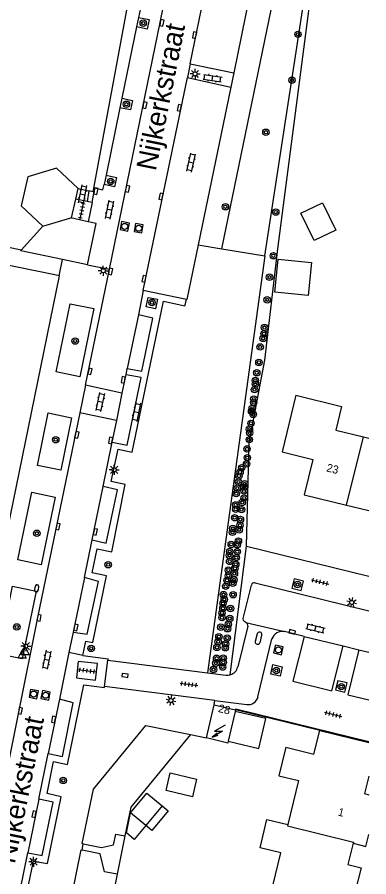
# Model space of a CAD drawing. Extents: x 124000 to 128010, y 398999 to 403000.
# Drawn here: x 127956.1 to 128000, y 399596.3 to 399703.7 of the extents above; entities that cross this region are included whole.
import ezdxf

# ---------------------------------------------------------------- set-up
doc = ezdxf.new("R2010")
doc.units = 0
for name, color, linetype in [('gg-afsc-erfafscheiding', 7, 'Continuous'), ('gg-afsc-hekwerk', 7, 'Continuous'), ('gg-afsc-muur', 7, 'Continuous'), ('gg-anno-huisnummerreeks BGT', 7, 'Continuous'), ('gg-anno-openbare ruimte label', 7, 'Continuous'), ('gg-bbg-gedigitaliseerde bebouwing', 7, 'Continuous'), ('gg-bbg-gedigitaliseerde bijgebouw', 7, 'Continuous'), ('gg-bbg-hoofdgebouw', 7, 'Continuous'), ('gg-bbg-luifel en loopbrug', 7, 'Continuous'), ('gg-bbg-overig bouwwerk', 7, 'Continuous'), ('gg-bbg-tussenscheiding', 7, 'Continuous'), ('gg-knt-verharding', 7, 'Continuous'), ('gg-knt-verharding nz', 7, 'Continuous'), ('gt-grn-groengrens', 7, 'Continuous'), ('gt-grn-weggrens', 7, 'Continuous'), ('gt-symb-boom', 7, 'Continuous'), ('gt-symb-brandkraan', 7, 'Continuous'), ('gt-symb-klinker verharding', 7, 'Continuous'), ('gt-symb-kolk', 7, 'Continuous'), ('gt-symb-lichtmast', 7, 'Continuous'), ('gt-symb-rioolschacht', 7, 'Continuous'), ('gt-symb-tegel verharding', 7, 'Continuous'), ('gt-symb-trafo symbool', 7, 'Continuous'), ('gt-symb-waterafsluiter', 7, 'Continuous')]:
    doc.layers.add(name, color=color, linetype=linetype)

# ---------------------------------------------------------------- blocks, each defined once
blk = doc.blocks.new('gt0-BOOM')
at = {"layer": 'gt-symb-boom'}
for radius in [0.4, 0.2]:
    blk.add_circle((0, 0), radius, dxfattribs=at)
blk = doc.blocks.new('gt0-KOLK')
at = {"layer": 'gt-symb-kolk'}
blk.add_lwpolyline([(0, 0), (0.38, 0), (0.38, 0.4), (-0.38, 0.4), (-0.38, 0), (0, 0)], dxfattribs=at)
blk = doc.blocks.new('gt0-TEG1')
at = {"layer": 'gt-symb-tegel verharding'}
for p, q in [((-1.12, 0), (1.12, 0)), ((-0.9, -0.25), (-0.9, 0.25)), ((-0.45, -0.25), (-0.45, 0.25)), ((0, -0.25), (0, 0.25)), ((0.45, -0.25), (0.45, 0.25)), ((0.9, -0.25), (0.9, 0.25))]:
    blk.add_line(p, q, dxfattribs=at)
blk = doc.blocks.new('gt0-KL1')
at = {"layer": 'gt-symb-klinker verharding'}
for p, q in [((-1.15, 0.3), (1.15, 0.3)), ((-1, -0.3), (-1, 0.3)), ((-0.5, 0.3), (-0.5, 0.45)), ((0, -0.3), (0, 0.3)), ((0.5, 0.3), (0.5, 0.45)), ((1, -0.3), (1, 0.3)), ((-1.15, -0.3), (1.15, -0.3)), ((-0.5, -0.45), (-0.5, -0.3)), ((0.5, -0.45), (0.5, -0.3))]:
    blk.add_line(p, q, dxfattribs=at)
blk = doc.blocks.new('gt0-LMAST')
at = {"layer": 'gt-symb-lichtmast'}
for p, q in [((-0.18, 0.17), (-0.45, 0.44)), ((-0.01, 0.25), (-0.01, 0.62)), ((0.17, 0.17), (0.44, 0.44)), ((-0.26, 0), (-0.63, 0)), ((-0.18, -0.18), (-0.45, -0.45)), ((-0.01, -0.25), (-0.01, -0.63)), ((0.44, -0.45), (0.17, -0.18)), ((0.24, 0), (0.62, 0))]:
    blk.add_line(p, q, dxfattribs=at)
blk.add_circle((-0.01, 0), 0.25, dxfattribs=at)
blk = doc.blocks.new('gt0-RS')
at = {"layer": 'gt-symb-rioolschacht'}
blk.add_lwpolyline([(-0.5, -0.5), (0.5, -0.5), (0.5, 0.5), (-0.5, 0.5)], close=True, dxfattribs=at)
blk.add_circle((0, 0), 0.375, dxfattribs=at)
blk = doc.blocks.new('gt0-HSP')
at = {"layer": 'gt-symb-trafo symbool'}
for points in [[(0.77, 0.75), (-0.53, 0), (0.47, 0), (-0.83, -0.75)], [(-0.22, -0.24), (-0.83, -0.75), (-0.08, -0.48)]]:
    blk.add_lwpolyline(points, dxfattribs=at)
blk = doc.blocks.new('gt0-WAFSL')
at = {"layer": 'gt-symb-waterafsluiter'}
for p, q in [((-0.5, -0.33), (0, 0.67)), ((0, 0.67), (0.5, -0.33)), ((0.5, -0.33), (-0.5, -0.33))]:
    blk.add_line(p, q, dxfattribs=at)
blk = doc.blocks.new('gt0-BR')
at = {"layer": 'gt-symb-brandkraan'}
for centre, radius, start, end in [((-0.24, 0), 0.206, 107.5669, 252.4331), ((0.6, -2.66), 3, 106.892, 107.5669), ((0, -0.69), 0.938, 73.108, 106.892), ((-0.6, -2.66), 3, 72.4331, 73.108), ((0.24, 0), 0.206, 287.567, 72.4331), ((0.6, 2.66), 3, 252.4331, 253.108), ((0, 0.69), 0.938, 253.108, 286.8921), ((-0.6, 2.66), 3, 286.8921, 287.567)]:
    blk.add_arc(centre, radius, start, end, dxfattribs=at)

msp = doc.modelspace()

# ---------------------------------------------------------------- linework, layer by layer
at = {"layer": 'gg-afsc-erfafscheiding'}
for p, q in [((127963.7, 399682.27), (127965.04, 399681.99)), ((127965.55, 399681.86), (127965.04, 399681.99)), ((127986.99, 399673.84), (127979.84, 399621.79)), ((127977.72, 399614.06), (127979.71, 399613.65)), ((127969.54, 399601.42), (127968.57, 399596.62))]:
    msp.add_line(p, q, dxfattribs=at)
for points in [[(127977.72, 399614.06), (127970.28, 399605.02), (127969.54, 399601.42)], [(127968.57, 399596.62), (127958.85, 399548.69), (127958.95, 399548.67)]]:
    msp.add_lwpolyline(points, dxfattribs=at)
at = {"layer": 'gg-afsc-hekwerk'}
for p, q in [((127965.55, 399681.86), (127970.31, 399707.5)), ((127956.56, 399674.56), (127933.84, 399679.32)), ((127956.56, 399674.56), (127959.29, 399677.55)), ((127960.77, 399671.47), (127944.13, 399674.91))]:
    msp.add_line(p, q, dxfattribs=at)
at = {"layer": 'gg-afsc-muur'}
msp.add_line((127993.9, 399614.59), (127983.36, 399617.16), dxfattribs=at)
at = {"layer": 'gg-bbg-gedigitaliseerde bebouwing'}
msp.add_line((127999.35, 399651.25), (128000, 399651.09), dxfattribs=at)
for points in [[(127990.9, 399656.45), (127996.6, 399655.05), (127995.88, 399652.1), (127999.35, 399651.25)], [(127989.64, 399612.48), (127988.76, 399608.92), (127991.21, 399608.33), (127989.87, 399602.82)], [(127987.68, 399593.79), (127989.03, 399599.29), (127986.42, 399599.94), (127987.28, 399603.45), (127989.87, 399602.82)]]:
    msp.add_lwpolyline(points, dxfattribs=at)
at = {"layer": 'gg-bbg-gedigitaliseerde bijgebouw'}
for p, q in [((127974.17, 399605.17), (127972.13, 399602.71)), ((127972.13, 399602.71), (127970.23, 399604.29))]:
    msp.add_line(p, q, dxfattribs=at)
for points in [[(127993.18, 399675.76), (127991.51, 399679.17), (127994.2, 399680.49), (127995.88, 399677.08), (127993.18, 399675.76)], [(127992.82, 399673.02), (127992.41, 399668.89), (127988.28, 399669.3), (127988.69, 399673.43), (127992.82, 399673.02)], [(127978.48, 399608.51), (127977.98, 399606.31), (127974.68, 399607.07), (127975.19, 399609.27), (127978.48, 399608.51)], [(127970.23, 399604.29), (127972.28, 399606.74), (127974.17, 399605.17)]]:
    msp.add_lwpolyline(points, dxfattribs=at)
at = {"layer": 'gg-bbg-hoofdgebouw'}
for p, q in [((127997.2, 399642.73), (128000, 399642.05)), ((127979.71, 399613.65), (127980.7, 399617.79)), ((127980.7, 399617.79), (127983.36, 399617.16)), ((127983.31, 399616.94), (127982.45, 399613.23)), ((127983.36, 399617.16), (127983.31, 399616.94)), ((127993.9, 399614.59), (128000, 399613.09))]:
    msp.add_line(p, q, dxfattribs=at)
for points in [[(127990.9, 399656.45), (127989.16, 399649.37), (127992.99, 399648.42), (127991.91, 399644.01), (127997.2, 399642.73)], [(127989.64, 399612.48), (127993.13, 399611.63), (127993.9, 399614.59)], [(127982.45, 399613.23), (127982.4, 399613), (127979.71, 399613.65)], [(128000, 399608.87), (127999.47, 399606.69), (128000, 399606.56)], [(127998.05, 399600.52), (127999.64, 399600.11), (128000, 399601.58)], [(127998.05, 399600.52), (127997.36, 399597.85), (127999.06, 399597.42), (127997.44, 399591.09), (127995.74, 399591.53)]]:
    msp.add_lwpolyline(points, dxfattribs=at)
at = {"layer": 'gg-bbg-luifel en loopbrug'}
for points in [[(127982.45, 399613.23), (127986.28, 399612.35), (127987.13, 399616.06), (127983.31, 399616.94)], [(127974.17, 399605.17), (127974.94, 399604.53), (127972.89, 399602.07), (127972.13, 399602.71)], [(127972.13, 399602.71), (127970.68, 399600.98), (127969.72, 399601.78), (127970.23, 399604.29)]]:
    msp.add_lwpolyline(points, dxfattribs=at)
at = {"layer": 'gg-bbg-overig bouwwerk'}
for p, q in [((127963.39, 399680.95), (127963.7, 399682.27)), ((127959.29, 399677.55), (127962.78, 399678.59))]:
    msp.add_line(p, q, dxfattribs=at)
for points in [[(127963.7, 399682.27), (127960.98, 399684.79), (127957.39, 399683.71), (127956.59, 399680.08), (127959.29, 399677.55)], [(127962.78, 399678.59), (127962.84, 399678.6), (127963.39, 399680.95)]]:
    msp.add_lwpolyline(points, dxfattribs=at)
at = {"layer": 'gg-bbg-tussenscheiding'}
msp.add_line((127997.2, 399642.73), (127999.35, 399651.25), dxfattribs=at)
msp.add_lwpolyline([(127989.87, 399602.82), (127989.83, 399602.67), (127998.08, 399600.63), (127998.05, 399600.52)], dxfattribs=at)
at = {"layer": 'gg-knt-verharding'}
for p, q in [((127988.52, 399723.04), (127983.12, 399696.69)), ((127971.24, 399703.63), (127970.99, 399702.46)), ((127970.99, 399702.46), (127969.15, 399693.53)), ((127977.69, 399697.82), (127977.34, 399696.12)), ((127977.69, 399697.82), (127983.12, 399696.69)), ((127977.34, 399696.12), (127982.76, 399694.9)), ((127983.12, 399696.69), (127982.76, 399694.9)), ((127982.76, 399694.9), (127978.68, 399675.22)), ((127969.15, 399693.53), (127968.91, 399692.35)), ((127968.91, 399692.35), (127967.17, 399683.93)), ((127967.17, 399683.93), (127966.92, 399682.75)), ((127965.04, 399681.99), (127964.83, 399680.63)), ((127964.83, 399680.63), (127963.39, 399680.95)), ((127965.44, 399680.52), (127964.83, 399680.63)), ((127965.44, 399680.52), (127964.95, 399678.1)), ((127964.95, 399678.1), (127962.78, 399678.59)), ((127964.86, 399672.73), (127961.75, 399673.39)), ((127964.6, 399657.69), (127967.59, 399672.17)), ((127961.33, 399671.35), (127944.46, 399589.25)), ((127961.33, 399671.35), (127960.77, 399671.47)), ((127971.83, 399669.52), (127971.23, 399666.5)), ((127977.23, 399668.41), (127971.83, 399669.52)), ((127969.68, 399659.01), (127969.83, 399659.78)), ((127969.68, 399659.01), (127969.63, 399659.02)), ((127964.6, 399657.69), (127963.9, 399654.26)), ((127969.16, 399656.72), (127964.6, 399657.69)), ((127968.46, 399653.29), (127963.9, 399654.26)), ((127966.81, 399645.05), (127967.93, 399650.59)), ((127967.9, 399650.59), (127967.93, 399650.59)), ((127964.48, 399633.68), (127965.43, 399638.38)), ((127982.7, 399621.53), (127984.72, 399637.6)), ((127984.72, 399637.6), (128000, 399633.84)), ((127985.8, 399633.02), (128000, 399629.54)), ((127984.65, 399628.08), (127989.46, 399626.92)), ((127984.88, 399627.61), (127983.62, 399622.54)), ((127963.05, 399626.86), (127962.52, 399624.3)), ((127986.06, 399626.64), (127985.81, 399625.68)), ((127986.15, 399618.79), (127987.9, 399626.01)), ((127986.41, 399625.52), (127986.65, 399626.49)), ((127991.92, 399626.32), (127989.46, 399626.92)), ((127996.8, 399625.13), (127998.76, 399624.65)), ((127962.52, 399624.3), (127961.34, 399618.47)), ((127967, 399620.09), (127967.41, 399623.37)), ((127967.41, 399623.37), (127979.84, 399621.79)), ((127980.78, 399618.34), (127967, 399620.09)), ((127980.7, 399617.79), (127980.78, 399618.34)), ((127980.78, 399618.34), (127984.75, 399617.83)), ((127958.79, 399606.02), (127959.95, 399611.7)), ((127964.18, 399599.63), (127964.33, 399600.43)), ((127956.45, 399594.6), (127957.41, 399599.29))]:
    msp.add_line(p, q, dxfattribs=at)
for points in [[(127967.59, 399672.17), (127973.95, 399702.98), (127978.61, 399725.83)], [(127970.31, 399707.5), (127971.97, 399707.17), (127971.24, 399703.63)], [(127971.24, 399703.63), (127972.56, 399703.36), (127972.32, 399702.18), (127970.99, 399702.46)], [(127969.15, 399693.53), (127970.47, 399693.25), (127970.23, 399692.08), (127968.91, 399692.35)], [(127967.17, 399683.93), (127968.49, 399683.65), (127968.25, 399682.48), (127966.92, 399682.75)], [(127965.44, 399680.52), (127965.78, 399682.36), (127966.79, 399682.11), (127966.92, 399682.75)], [(127964.86, 399672.73), (127965.93, 399677.88), (127964.95, 399678.1)], [(127961.75, 399673.39), (127956.54, 399674.48), (127956.56, 399674.56)], [(127978.68, 399675.22), (127977.27, 399668.41), (127977.23, 399668.41)], [(127962.71, 399667.87), (127965.66, 399667.27), (127963.9, 399658.74), (127960.95, 399659.35), (127962.71, 399667.87)], [(127964.28, 399623.93), (127964.65, 399625.73), (127965.51, 399625.56), (127967.22, 399633.88), (127965.45, 399634.25), (127966.06, 399637.28), (127967.88, 399636.89), (127969.57, 399645.31), (127967.83, 399645.69), (127968.68, 399649.71), (127970.44, 399649.35), (127974.34, 399668.18), (127977.03, 399667.62), (127977.23, 399668.41)], [(127972.42, 399668.66), (127973.6, 399668.43), (127973.37, 399667.25), (127972.19, 399667.48), (127972.42, 399668.66)], [(127969.83, 399659.78), (127971.64, 399659.46), (127973.01, 399666.06), (127971.23, 399666.5)], [(127967.93, 399650.59), (127969.8, 399650.21), (127971.55, 399658.66), (127969.68, 399659.01)], [(127963.9, 399654.26), (127958.62, 399628.69), (127953.81, 399605.03), (127950.9, 399591.07)], [(127959.94, 399654.23), (127962.85, 399653.63), (127961.51, 399647.08), (127958.6, 399647.68), (127959.94, 399654.23)], [(127957.9, 399644.32), (127960.81, 399643.72), (127959.07, 399635.28), (127956.15, 399635.88), (127957.9, 399644.32)], [(127965.43, 399638.38), (127967.19, 399637.97), (127968.6, 399644.64), (127966.81, 399645.05)], [(127963.05, 399626.86), (127964.83, 399626.62), (127966.24, 399633.18), (127964.48, 399633.68)], [(127990.38, 399632.36), (127991.55, 399632.08), (127991.83, 399633.24), (127990.67, 399633.52), (127990.38, 399632.36)], [(127955.49, 399632.59), (127958.43, 399631.98), (127956.68, 399623.51), (127953.74, 399624.11), (127955.49, 399632.59)], [(127984.65, 399628.08), (127984.52, 399628.13), (127984.34, 399628.31), (127984.3, 399628.57), (127985.33, 399632.74)], [(127991.92, 399626.32), (127990.51, 399620.75), (127995.37, 399619.55), (127996.8, 399625.13)], [(127964.28, 399623.93), (127967.43, 399623.53), (127967.41, 399623.37)], [(127998.76, 399624.65), (127997.37, 399619.05), (128000, 399618.4)], [(127966.1, 399622.93), (127963.7, 399623.21), (127963.47, 399621.15), (127965.84, 399620.85), (127966.1, 399622.93)], [(127987.76, 399621.62), (127988.01, 399622.8), (127989.18, 399622.54), (127988.92, 399621.37), (127987.76, 399621.62)], [(127979.84, 399621.79), (127982.12, 399621.5), (127982.41, 399621.48), (127982.7, 399621.53)], [(127995.85, 399619.64), (127996.99, 399619.35), (127997.28, 399620.52), (127996.14, 399620.8), (127995.85, 399619.64)], [(127957.49, 399595.25), (127958.11, 399598.28), (127959.85, 399597.95), (127961.58, 399606.3), (127959.82, 399606.69), (127960.63, 399610.69), (127962.37, 399610.35), (127964.42, 399620.27), (127966.99, 399619.95), (127967, 399620.09)], [(127959.95, 399611.7), (127961.74, 399611.34), (127963.06, 399618.02), (127961.34, 399618.47)], [(127983.36, 399617.16), (127983.39, 399617.28), (128000, 399613.21)], [(127957.41, 399599.29), (127959.19, 399598.95), (127960.57, 399605.62), (127958.79, 399606.02)], [(127964.33, 399600.43), (127966.61, 399599.97), (127968.12, 399600.28), (127968.39, 399601.65), (127969.54, 399601.42)], [(127968.57, 399596.62), (127966.98, 399596.94), (127966.45, 399599.19), (127964.18, 399599.63)]]:
    msp.add_lwpolyline(points, dxfattribs=at)
for centre, radius, start, end in [((127985.69, 399632.66), 0.371, 73.4112, 168.2645), ((127984.52, 399627.72), 0.379, 342.4725, 69.6782), ((127986.35, 399626.56), 0.305, 347.0511, 164.2841), ((127989.19, 399625.6), 1.35, 78.5912, 162.1595), ((127986.12, 399625.66), 0.316, 175.7776, 334.312), ((127982.34, 399622.78), 1.3, 286.0517, 349.4235), ((127984.93, 399619.07), 1.26, 261.9374, 346.9406)]:
    msp.add_arc(centre, radius, start, end, dxfattribs=at)
at = {"layer": 'gg-knt-verharding nz'}
for p, q in [((127977.69, 399697.82), (127983.06, 399724.14)), ((127971.83, 399669.52), (127977.34, 399696.12)), ((127971.23, 399666.5), (127969.83, 399659.78)), ((127969.63, 399659.02), (127969.16, 399656.72)), ((127969.16, 399656.72), (127968.46, 399653.29)), ((127968.46, 399653.29), (127967.9, 399650.59)), ((127965.43, 399638.38), (127966.81, 399645.05)), ((127964.48, 399633.68), (127963.05, 399626.86)), ((127991.92, 399626.32), (127996.8, 399625.13)), ((127998.76, 399624.65), (128000, 399624.34)), ((127961.34, 399618.47), (127959.95, 399611.7)), ((127958.79, 399606.02), (127957.41, 399599.29))]:
    msp.add_line(p, q, dxfattribs=at)
at = {"layer": 'gt-grn-groengrens'}
for p, q in [((127986.99, 399673.84), (127993.86, 399718.38)), ((127978.68, 399675.22), (127981.64, 399674.73)), ((127981.64, 399674.73), (127986.99, 399673.84))]:
    msp.add_line(p, q, dxfattribs=at)
for points in [[(127984.72, 399637.6), (127985.07, 399650.5), (127987.03, 399660.82), (127988.62, 399674.74), (127994.74, 399721.76)], [(127981.64, 399674.73), (127990.74, 399718.94), (127993.86, 399718.38)], [(127964.33, 399600.43), (127964.21, 399600.46), (127965.59, 399607.24), (127972.14, 399615.22), (127977.72, 399614.06)], [(127950.42, 399532.52), (127964.05, 399599.66), (127964.18, 399599.63)]]:
    msp.add_lwpolyline(points, dxfattribs=at)
at = {"layer": 'gt-grn-weggrens'}
for p, q in [((127961.33, 399671.35), (127961.75, 399673.39)), ((127964.86, 399672.73), (127967.59, 399672.17)), ((127964.28, 399623.93), (127962.52, 399624.3))]:
    msp.add_line(p, q, dxfattribs=at)

# ---------------------------------------------------------------- block references
at = {"layer": 'gt-symb-boom'}
for p in [(127971.82, 399702.91), (127991.16, 399701.51), (127990.4, 399695.79), (127969.72, 399692.79), (127987.14, 399689.29), (127967.76, 399683.15), (127982.09, 399679.98), (127988.38, 399679.32), (127988.08, 399673.86), (127987.59, 399671.19), (127972.92, 399668.02), (127987.3, 399668.36), (127986.91, 399664.14), (127986.97, 399664.9), (127963.32, 399663.21), (127986.8, 399663.54), (127986.43, 399662.48), (127986.27, 399660.54), (127986, 399659.25), (127985.83, 399658.3), (127985.84, 399657.84), (127985.72, 399657.15), (127985.64, 399655.97), (127985.44, 399654.8), (127985.62, 399655.52), (127985.35, 399654.43), (127985.56, 399654.05), (127985.28, 399652.93), (127985.09, 399652.21), (127985.11, 399651.75), (127960.89, 399650.89), (127985.07, 399650.9), (127984.78, 399649.74), (127984.82, 399648.65), (127984.12, 399647.4), (127984.73, 399647.86), (127983.77, 399646.35), (127983.92, 399646.86), (127983.57, 399644.84), (127983.72, 399645.6), (127984.4, 399644.97), (127984.5, 399645.38), (127983.44, 399644.16), (127984.41, 399644.5), (127983.38, 399642.75), (127984.19, 399643.05), (127984.43, 399643.61), (127983.37, 399642.21), (127984.1, 399642.16), (127983.24, 399641.15), (127983.96, 399640.93), (127983.01, 399639.8), (127983.8, 399639.64), (127983.91, 399640.21), (127958.53, 399639.21), (127982.97, 399639.33), (127982.81, 399637.82), (127983.56, 399637.77), (127983.71, 399638.24), (127982.6, 399636.43), (127982.62, 399636.93), (127983.58, 399636.9), (127967.44, 399635.28), (127982.61, 399635.69), (127983.38, 399635.33), (127983.45, 399636.16), (127982.45, 399634.61), (127983.21, 399634.18), (127983.27, 399634.83), (127982.3, 399633.33), (127982.45, 399633.9), (127983.16, 399633.39), (127982.12, 399632.59), (127983.01, 399632.97), (127991.09, 399632.81), (127981.85, 399631.55), (127981.94, 399630.94), (127983.05, 399631.53), (127981.77, 399629.84), (127981.79, 399630.46), (127982.72, 399629.81), (127981.66, 399629.25), (127981.66, 399628.68), (127982.45, 399627.86), (127982.63, 399628.56), (127956.03, 399627.51), (127981.51, 399627.48), (127982.35, 399627.28), (127981.18, 399625.66), (127981.27, 399626.29), (127982.31, 399626.12), (127965.32, 399624.83), (127981.02, 399624.95), (127982.07, 399624.91), (127982.12, 399625.41), (127980.98, 399623.6), (127981.81, 399623.63), (127980.89, 399622.99), (127981.74, 399622.5), (127981.82, 399623.08), (127980.6, 399622.19), (127988.44, 399622.07), (127996.56, 399620.05), (127961.83, 399608.34)]:
    msp.add_blockref('gt0-BOOM', p, dxfattribs=at)
at = {"layer": 'gt-symb-brandkraan', "rotation": 79.6900296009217}
msp.add_blockref('gt0-BR', (127958.51, 399632.33), dxfattribs=at)
at = {"layer": 'gt-symb-klinker verharding'}
for p, rotation in [((127980.48, 399696.05), -8.45426172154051), ((127977.81, 399685.5), 78.22937399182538), ((127964.23, 399681.55), -101.29870020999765), ((127967.62, 399679.6), 78.22937399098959), ((127966.48, 399655.59), 78.34159837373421), ((127970.97, 399654.37), -101.71452521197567), ((127993.34, 399627.35), -13.702889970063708), ((127959.76, 399623.42), -101.71452521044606)]:
    msp.add_blockref('gt0-KL1', p, dxfattribs=dict(at, rotation=rotation))
at = {"layer": 'gt-symb-kolk'}
for p, rotation in [((127973.95, 399702.98), -101.65840162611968), ((127978.43, 399701.39), 78.34159837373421), ((127971.83, 399692.7), -101.71452521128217), ((127976.53, 399692.29), 78.34159837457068), ((127965.71, 399681.97), -100.4188878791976), ((127969.66, 399682.25), -101.65840162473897), ((127974.24, 399681.22), 78.34159837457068), ((127967.54, 399671.93), -101.71452521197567), ((127972.12, 399670.93), 78.4092631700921), ((127964.97, 399659.47), -101.77062600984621), ((127969.51, 399658.34), 79.63367739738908), ((127963.33, 399651.53), -101.53462065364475), ((127967.94, 399650.76), 78.34159837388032), ((127960.98, 399640.1), -101.65840162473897), ((127965.64, 399639.41), -101.71452521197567), ((127958.62, 399628.69), -101.65840162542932), ((127963.21, 399627.49), -101.53462065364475), ((127990.39, 399626.7), -13.772145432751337), ((127969.51, 399621.26), -7.238726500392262), ((127956.26, 399617.07), -101.53462065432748), ((127960.81, 399615.9), 78.4092631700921), ((127958.38, 399604.08), 78.04935273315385)]:
    msp.add_blockref('gt0-KOLK', p, dxfattribs=dict(at, rotation=rotation))
at = {"layer": 'gt-symb-lichtmast'}
for p in [(127978.3, 399696.58), (127966.84, 399672), (127968.2, 399647.13), (127957.16, 399625.11), (127958.14, 399598.19)]:
    msp.add_blockref('gt0-LMAST', p, dxfattribs=at)
for p, rotation in [((127997.87, 399630.57), -13.77214543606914), ((127975.28, 399618.33), 79.04956573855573)]:
    msp.add_blockref('gt0-LMAST', p, dxfattribs=dict(at, rotation=rotation))
at = {"layer": 'gt-symb-rioolschacht'}
for p, rotation in [((127969.51, 399677.53), -11.77062600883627), ((127971.25, 399677.3), -9.669505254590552), ((127988.71, 399624.64), -13.702889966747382), ((127958.14, 399619.13), 79.34163849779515), ((127959.62, 399618.97), 78.92612884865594)]:
    msp.add_blockref('gt0-RS', p, dxfattribs=dict(at, rotation=rotation))
at = {"layer": 'gt-symb-tegel verharding'}
for p, rotation in [((127964.14, 399679.53), -101.29870020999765), ((127993.91, 399633.14), -13.827795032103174), ((127964.8, 399622.05), -7.238726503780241), ((127977.53, 399620.34), -7.238726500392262), ((127995.55, 399616.58), -13.827795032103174)]:
    msp.add_blockref('gt0-TEG1', p, dxfattribs=dict(at, rotation=rotation))
at = {"layer": 'gt-symb-trafo symbool'}
msp.add_blockref('gt0-HSP', (127981.27, 399614.48), dxfattribs=at)
at = {"layer": 'gt-symb-waterafsluiter'}
for p in [(127957.08, 399624.36), (127956.69, 399623.92)]:
    msp.add_blockref('gt0-WAFSL', p, dxfattribs=at)

# ---------------------------------------------------------------- texts
at = {"layer": 'gg-anno-huisnummerreeks BGT'}
for s, rotation, p in [('23', 346.4, (127994.64, 399646.95)), ('28', 346.4, (127981.11, 399616.91)), ('1', 346.2, (127996.07, 399603.97))]:
    msp.add_text(s, height=1, rotation=rotation, dxfattribs=at).set_placement(p)
at = {"layer": 'gg-anno-openbare ruimte label'}
for p in [(127973.39, 399684.37), (127955.77, 399597.84)]:
    msp.add_text('Nijkerkstraat', height=2.5, rotation=78.6, dxfattribs=at).set_placement(p)

doc.saveas('drawing.dxf')
